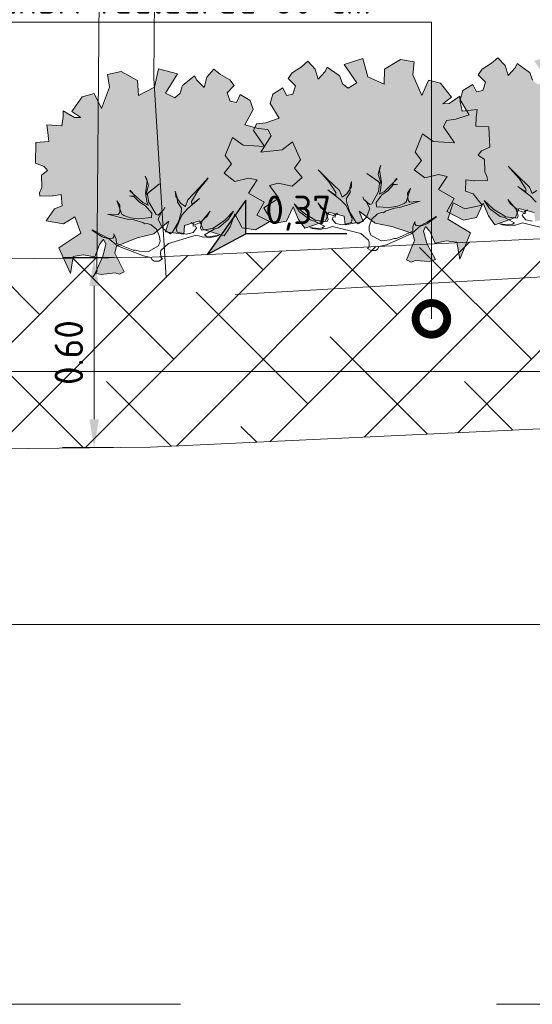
# Model space of a CAD drawing. Header units: metres. Extents: x 92403 to 95147, y 464428 to 465602.
# Tile 291 of 568: x 92445.1 to 92446.72, y 465226.28 to 465229.39. Entities that reach past the tile are written whole.
import ezdxf
from ezdxf import colors
from ezdxf.entities.mleader import LeaderData, LeaderLine
from ezdxf.enums import TextEntityAlignment as Align
from ezdxf.math import Vec2, Vec3

# ---------------------------------------------------------------- set-up
doc = ezdxf.new("R2010")
doc.units = ezdxf.units.M
for name, pattern in [('AL-NAP_LIJN', [15.25, 12, -1.5, 0.25, -1.5]), ('DASHED', [0.75, 0.5, -0.25]), ('XX-AFBREEK', [7, 4, -1, 1, -1])]:
    doc.linetypes.add(name, pattern=pattern)
doc.layers.get('0').update_dxf_attribs({"linetype": 'CONTINUOUS'})
doc.layers.get('Defpoints').update_dxf_attribs({"linetype": 'CONTINUOUS'})
for name, color, linetype, lineweight in [('B-WE-OG-HOOGTELIJN-G', 7, 'CONTINUOUS', 18), ('N-WE-GR-GRAS-A', 62, 'CONTINUOUS', 18), ('N-WE-VH-VERHARDING_FUNDERING-A-50', 252, 'CONTINUOUS', 18), ('X-XX-AL-AANKLEDING-S', 250, 'CONTINUOUS', 9), ('X-XX-AL-AFBREEKLIJN-G', 7, 'XX-AFBREEK', 18), ('X-XX-AL-DETAIL1-G', 7, 'CONTINUOUS', 18), ('X-XX-AL-DETAIL1-M', 7, 'CONTINUOUS', 18), ('X-XX-AL-DETAIL1-T18', 7, 'CONTINUOUS', 18), ('X-XX-AL-HOOGTELABEL-S', 7, 'CONTINUOUS', 25), ('X-XX-AL-NAP-G', 7, 'AL-NAP_LIJN', 18), ('X-XX-AL-RMB - profiel', 7, 'CONTINUOUS', 9)]:
    doc.layers.add(name, color=color, linetype=linetype, lineweight=lineweight)
doc.layers.add('N-RO-GR-GROENSTROOK-A', color=7, linetype='CONTINUOUS', lineweight=0, true_color=0x5de817, transparency=0.7)
doc.styles.add('NLCS-ISO', font='NLCS-ISO.ttf')
doc.styles.add('NLCS-ISO-M50-T18', font='NLCS-ISO.ttf', dxfattribs={"height": 0.09})
doc.dimstyles.new('NLCS-M50-T18-PIJL_L2_H1', dxfattribs={"dimscale": 0.05, "dimtxt": 2.5, "dimasz": 1.8, "dimexe": 2, "dimexo": 2, "dimgap": 0.7, "dimtad": 1, "dimzin": 0, "dimdsep": 46, "dimtxsty": 'NLCS-ISO-M50-T18', "dimcen": 2.5, "dimdle": 2, "dimclrd": 256, "dimclre": 256, "dimclrt": 10, "dimadec": 1, "dimazin": 0, "dimtfac": 1, "dimtdec": 3, "dimtofl": 0, "dimtmove": 0, "dimatfit": 3, "dimfxl": 2, "dimfxlon": 1, "dimtfillclr": 256, "dimtolj": 1, "dimtzin": 0, "dimlwd": -1, "dimlwe": -1, "dimarcsym": 0})

# ---------------------------------------------------------------- blocks, each defined once
blk = doc.blocks.new('boom 1')
at = {"color": 251, "true_color": 0x636466}
for p, q in [((0.684, 1.6293), (0.7087, 4.383)), ((0.0624, -0.023), (0.1078, 4.0489)), ((0.818, -0.0768), (0.684, 1.6293)), ((0.0086, -0.0768), (0.0624, -0.023))]:
    blk.add_line(p, q, dxfattribs=at)
blk = doc.blocks.new('SAL-HOOGTELABEL_02-SO')
for p, q in [((2.461, 3.435), (0, 0)), ((2.461, 1.312), (2.461, 3.435)), ((0, 0), (2.461, 1.312)), ((8.838, 1.312), (2.461, 1.312))]:
    blk.add_line(p, q)
blk.add_solid([(2.461, 3.435), (0, 0), (2.461, 1.312)])
at = {"style": 'NLCS-ISO'}
blk.add_attdef('...', text='', height=1.8, dxfattribs=at).set_placement((5.773, 2.615), align=Align.MIDDLE)
blk = doc.blocks.new('*D895')
at = {"layer": 'Defpoints', "color": 0, "transparency": 16777216}
for p in [(92445.4951, 465228.642), (92445.3335, 465228.041), (92445.4951, 465228.041)]:
    blk.add_point(p, dxfattribs=at)
at = {"layer": 'X-XX-AL-DETAIL1-M', "transparency": 16777216}
for p, q in [((92445.3951, 465228.642), (92445.2335, 465228.642)), ((92445.3335, 465228.552), (92445.3335, 465228.131)), ((92445.3951, 465228.041), (92445.2335, 465228.041))]:
    blk.add_line(p, q, dxfattribs=at)
for points in [[(92445.3185, 465228.552), (92445.3485, 465228.552), (92445.3335, 465228.642)], [(92445.3185, 465228.131), (92445.3485, 465228.131), (92445.3335, 465228.041)]]:
    blk.add_solid(points, dxfattribs=at)
at = {"layer": 'X-XX-AL-DETAIL1-M', "color": 10, "transparency": 16777216, "insert": (92445.2535, 465228.3415), "char_height": 0.09, "attachment_point": 5, "rotation": 90, "style": 'NLCS-ISO-M50-T18'}
blk.add_mtext('\\A1;0.60', dxfattribs=at)
blk = doc.blocks.new('_DotSmall')
at = {"const_width": 0.5}
blk.add_lwpolyline([(-0.0625, 0, 1), (0.0625, 0, 1)], format="xyb", close=True, dxfattribs=at)

msp = doc.modelspace()

# ---------------------------------------------------------------- hatches: boundary and pattern name
at = {"layer": 'N-RO-GR-GROENSTROOK-A', "transparency": 33554508}
h = msp.add_hatch(color=256, dxfattribs=at)
h.dxf.hatch_style = 1
h.paths.add_polyline_path([(92446.822735, 465228.761711), (92446.875915, 465228.751576), (92446.942792, 465228.72857), (92446.948169, 465228.706575), (92446.921825, 465228.645462), (92446.937103, 465228.638876), (92446.950863, 465228.643602), (92446.994421, 465228.640812), (92447.013837, 465228.646296), (92446.98683, 465228.69737), (92446.97586, 465228.736201), (92446.982446, 465228.75148), (92446.996035, 465228.736031), (92447.012661, 465228.697958), (92447.049044, 465228.70572), (92447.08129, 465228.701412), (92447.091329, 465228.648061), (92447.125131, 465228.73112), (92447.053597, 465228.774184), (92447.069553, 465228.826021), (92447.106698, 465228.806476), (92447.161297, 465228.818379), (92447.133169, 465228.854648), (92447.108823, 465228.863263), (92447.110313, 465228.898815), (92447.1358, 465228.895854), (92447.137865, 465228.895615), (92447.178094, 465228.896498), (92447.17786, 465228.907139), (92447.170152, 465228.924196), (92447.168902, 465228.962613), (92447.149459, 465228.976521), (92447.159651, 465228.990104), (92447.186387, 465229.001292), (92447.183127, 465229.066241), (92447.141849, 465229.067971), (92447.143059, 465229.096857), (92447.145901, 465229.121223), (92447.098323, 465229.115361), (92447.092557, 465229.145325), (92447.091473, 465229.162915), (92447.057219, 465229.139866), (92447.037157, 465229.139005), (92447.064293, 465229.159734), (92447.030263, 465229.204107), (92446.991909, 465229.21357), (92446.970611, 465229.164576), (92446.941909, 465229.230592), (92446.947004, 465229.271492), (92446.903609, 465229.278548), (92446.85241, 465229.248353), (92446.851985, 465229.200972), (92446.799646, 465229.224246), (92446.784375, 465229.281843), (92446.725081, 465229.263247), (92446.765534, 465229.204595), (92446.737546, 465229.188353), (92446.719662, 465229.202196), (92446.711047, 465229.226257), (92446.705998, 465229.229873), (92446.671941, 465229.254999), (92446.665384, 465229.241264), (92446.643293, 465229.216788), (92446.63319, 465229.248767), (92446.609772, 465229.273317), (92446.589794, 465229.255823), (92446.560913, 465229.236869), (92446.547684, 465229.219093), (92446.571427, 465229.196101), (92446.563284, 465229.169338), (92446.542815, 465229.164959), (92446.53082, 465229.18903), (92446.500089, 465229.169368), (92446.491051, 465229.139893), (92446.519779, 465229.093124), (92446.477844, 465229.079169), (92446.448029, 465229.075181), (92446.43832, 465229.054508), (92446.457474, 465229.027518), (92446.473136, 465229.004079), (92446.405708, 465229.008607), (92446.371614, 465229.032818), (92446.348391, 465228.975132), (92446.369136, 465228.948861), (92446.346047, 465228.91919), (92446.379026, 465228.893192), (92446.422377, 465228.903683), (92446.450234, 465228.898195), (92446.422217, 465228.856422), (92446.47174, 465228.828029), (92446.448953, 465228.786954), (92446.501409, 465228.76027), (92446.542828, 465228.768093), (92446.564243, 465228.813678), (92446.580767, 465228.773574), (92446.600657, 465228.745505), (92446.666622, 465228.768142), (92446.6764, 465228.796669), (92446.725028, 465228.784157), (92446.72827, 465228.756001), (92446.785673, 465228.766689), (92446.773012, 465228.799691), (92446.822747, 465228.761727)])
h = msp.add_hatch(color=256, dxfattribs=at)
h.dxf.hatch_style = 1
h.paths.add_polyline_path([(92446.221803, 465228.750479), (92446.274983, 465228.740344), (92446.34186, 465228.717339), (92446.347237, 465228.695343), (92446.320893, 465228.63423), (92446.336171, 465228.627644), (92446.349931, 465228.63237), (92446.393489, 465228.62958), (92446.412904, 465228.635065), (92446.385898, 465228.686138), (92446.374928, 465228.72497), (92446.381513, 465228.740248), (92446.395103, 465228.724799), (92446.411728, 465228.686726), (92446.448112, 465228.694488), (92446.480358, 465228.69018), (92446.490397, 465228.636829), (92446.524199, 465228.719888), (92446.452665, 465228.762953), (92446.468621, 465228.814789), (92446.505766, 465228.795244), (92446.560364, 465228.807147), (92446.532237, 465228.843417), (92446.507891, 465228.852031), (92446.509381, 465228.887583), (92446.534868, 465228.884623), (92446.536932, 465228.884383), (92446.577162, 465228.885266), (92446.576928, 465228.895907), (92446.56922, 465228.912965), (92446.567969, 465228.951381), (92446.548527, 465228.965289), (92446.558719, 465228.978872), (92446.585454, 465228.99006), (92446.582195, 465229.055009), (92446.540916, 465229.056739), (92446.542127, 465229.085625), (92446.544969, 465229.109991), (92446.49739, 465229.104129), (92446.491624, 465229.134093), (92446.490541, 465229.151684), (92446.456286, 465229.128634), (92446.436225, 465229.127773), (92446.463361, 465229.148502), (92446.429331, 465229.192875), (92446.390977, 465229.202338), (92446.369679, 465229.153344), (92446.340977, 465229.21936), (92446.346072, 465229.26026), (92446.302676, 465229.267316), (92446.251478, 465229.237121), (92446.251053, 465229.18974), (92446.198714, 465229.213014), (92446.183443, 465229.270611), (92446.124149, 465229.252015), (92446.164602, 465229.193363), (92446.136614, 465229.177122), (92446.118729, 465229.190965), (92446.110115, 465229.215025), (92446.105065, 465229.218641), (92446.071009, 465229.243767), (92446.064452, 465229.230032), (92446.042361, 465229.205557), (92446.032258, 465229.237535), (92446.00884, 465229.262085), (92445.988862, 465229.244591), (92445.95998, 465229.225638), (92445.946752, 465229.207861), (92445.970495, 465229.184869), (92445.962352, 465229.158107), (92445.941883, 465229.153727), (92445.929888, 465229.177798), (92445.899156, 465229.158136), (92445.890119, 465229.128662), (92445.918847, 465229.081892), (92445.876912, 465229.067937), (92445.847097, 465229.063949), (92445.837388, 465229.043276), (92445.856542, 465229.016286), (92445.872204, 465228.992847), (92445.804776, 465228.997375), (92445.770682, 465229.021586), (92445.747459, 465228.9639), (92445.768204, 465228.93763), (92445.745114, 465228.907958), (92445.778094, 465228.88196), (92445.821445, 465228.892452), (92445.849302, 465228.886963), (92445.821285, 465228.845191), (92445.870808, 465228.816797), (92445.848021, 465228.775722), (92445.900477, 465228.749039), (92445.941895, 465228.756861), (92445.963311, 465228.802446), (92445.979835, 465228.762342), (92445.999724, 465228.734274), (92446.06569, 465228.756911), (92446.075468, 465228.785438), (92446.124096, 465228.772925), (92446.127337, 465228.744769), (92446.18474, 465228.755457), (92446.17208, 465228.788459), (92446.221815, 465228.750495)])
h = msp.add_hatch(color=256, dxfattribs=at)
h.dxf.hatch_style = 1
h.paths.add_polyline_path([(92445.522228, 465228.716644), (92445.469551, 465228.704155), (92445.403762, 465228.678199), (92445.399369, 465228.655987), (92445.428403, 465228.596105), (92445.413432, 465228.588846), (92445.399476, 465228.592956), (92445.356085, 465228.588232), (92445.336445, 465228.592849), (92445.361155, 465228.645072), (92445.370388, 465228.684353), (92445.36313, 465228.699323), (92445.35024, 465228.683285), (92445.335324, 465228.644511), (92445.298631, 465228.650649), (92445.266609, 465228.644911), (92445.258951, 465228.591167), (92445.22149, 465228.672641), (92445.291039, 465228.718843), (92445.272795, 465228.769919), (92445.236555, 465228.748742), (92445.181482, 465228.758206), (92445.207969, 465228.79569), (92445.231908, 465228.805378), (92445.228839, 465228.840829), (92445.203509, 465228.836738), (92445.201457, 465228.836407), (92445.161228, 465228.835501), (92445.160989, 465228.846142), (92445.167931, 465228.863525), (92445.167473, 465228.90196), (92445.186278, 465228.916718), (92445.175492, 465228.929835), (92445.148286, 465228.939823), (92445.148655, 465229.004853), (92445.189816, 465229.008416), (92445.187322, 465229.03722), (92445.1834, 465229.061435), (92445.231192, 465229.057694), (92445.235621, 465229.087884), (92445.235921, 465229.105506), (92445.271166, 465229.084002), (92445.291246, 465229.084033), (92445.263216, 465229.103535), (92445.29524, 465229.149377), (92445.333135, 465229.160536), (92445.35659, 465229.112537), (92445.382329, 465229.179764), (92445.375421, 465229.220397), (92445.41846, 465229.229375), (92445.47095, 465229.201485), (92445.473481, 465229.15417), (92445.524733, 465229.179748), (92445.537429, 465229.237967), (92445.597491, 465229.222025), (92445.559685, 465229.161633), (92445.588367, 465229.146651), (92445.605619, 465229.161276), (92445.613155, 465229.185695), (92445.618039, 465229.189532), (92445.650945, 465229.216147), (92445.658106, 465229.202717), (92445.681264, 465229.179248), (92445.689935, 465229.211644), (92445.712238, 465229.23721), (92445.732974, 465229.220622), (92445.76267, 465229.202971), (92445.776675, 465229.1858), (92445.753978, 465229.161775), (92445.763303, 465229.135401), (92445.783946, 465229.131936), (92445.794859, 465229.156516), (92445.826434, 465229.13824), (92445.836773, 465229.109196), (92445.810152, 465229.061196), (92445.852667, 465229.049119), (92445.882629, 465229.04646), (92445.893247, 465229.026239), (92445.875312, 465228.998424), (92445.860707, 465228.974312), (92445.927867, 465228.981833), (92445.960852, 465229.007536), (92445.986616, 465228.950939), (92445.967059, 465228.923772), (92445.991445, 465228.895157), (92445.959653, 465228.867718), (92445.915879, 465228.876272), (92445.888293, 465228.869551), (92445.91814, 465228.829065), (92445.869927, 465228.798498), (92445.894518, 465228.758477), (92445.8433, 465228.729488), (92445.801574, 465228.735462), (92445.778154, 465228.780049), (92445.763429, 465228.73925), (92445.744807, 465228.710326), (92445.6779, 465228.730008), (92445.666864, 465228.758072), (92445.61884, 465228.743411), (92445.616853, 465228.715138), (92445.559032, 465228.723264), (92445.570213, 465228.756797), (92445.522215, 465228.716659)])
at = {"layer": 'N-WE-VH-VERHARDING_FUNDERING-A-50'}
h = msp.add_hatch(dxfattribs=at)
h.set_pattern_fill('TEELAARDE', color=36, scale=0.2)
h.set_pattern_definition([(45, (0, 0), (-0.14142135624, 0.14142135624), []), (135, (0, 0), (-0.42426406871, 0.14142135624), [0.5, -0.3])])
h.paths.add_polyline_path([(92448.126427, 465228.165224), (92445.512059, 465228.042102), (92444.444879, 465228.031896), (92444.444879, 465228.631868), (92445.495056, 465228.641966), (92448.126427, 465228.765889)])

# ---------------------------------------------------------------- linework, layer by layer
at = {"layer": 'B-WE-OG-HOOGTELIJN-G', "color": 1, "linetype": 'DASHED', "ltscale": 5, "flags": 128}
msp.add_lwpolyline([(92423.539312, 465228.451889), (92425.059634, 465228.491889), (92426.465362, 465228.445889), (92426.576762, 465228.439889), (92426.630176, 465228.332889), (92430.389694, 465228.472889), (92433.180144, 465228.581889), (92433.221375, 465228.671889), (92433.330416, 465228.671889), (92433.629523, 465228.695889), (92434.865324, 465228.762889), (92437.756102, 465228.725889), (92438.026326, 465228.649889), (92438.307882, 465228.666889), (92438.427502, 465228.671889), (92438.515593, 465228.549889), (92441.804809, 465228.497889), (92444.668592, 465228.368889), (92444.722629, 465228.454889), (92444.822634, 465228.470889), (92448.204161, 465228.662889), (92450.606427, 465228.766889)], dxfattribs=at)
at = {"layer": 'N-WE-GR-GRAS-A'}
for p, q in [((92445.495056, 465228.641966), (92448.126427, 465228.765889)), ((92444.444879, 465228.631868), (92445.495056, 465228.641966))]:
    msp.add_line(p, q, dxfattribs=at)
at = {"layer": 'X-XX-AL-AFBREEKLIJN-G', "color": 251, "flags": 128}
msp.add_lwpolyline([(92450.606402, 465226.281889), (92423.539312, 465226.281889)], dxfattribs=at)
at = {"layer": 'X-XX-AL-DETAIL1-G'}
for p, q in [((92448.126427, 465228.165224), (92445.512059, 465228.042102)), ((92445.512059, 465228.042102), (92444.444879, 465228.031896))]:
    msp.add_line(p, q, dxfattribs=at)
at = {"layer": 'X-XX-AL-NAP-G', "color": 142, "flags": 128}
for points in [[(92451.106402, 465228.281889), (92422.437639, 465228.281889)], [(92451.106402, 465227.481889), (92422.437639, 465227.481889)]]:
    msp.add_lwpolyline(points, dxfattribs=at)
at = {"layer": 'X-XX-AL-RMB - profiel', "color": 251}
for points in [[(92446.221803, 465228.750479), (92446.274983, 465228.740344), (92446.34186, 465228.717339), (92446.347237, 465228.695343), (92446.320893, 465228.63423), (92446.336171, 465228.627644), (92446.349931, 465228.63237), (92446.393489, 465228.62958), (92446.412904, 465228.635065), (92446.385898, 465228.686138), (92446.374928, 465228.72497), (92446.381513, 465228.740248), (92446.395103, 465228.724799), (92446.411728, 465228.686726), (92446.448112, 465228.694488), (92446.480358, 465228.69018), (92446.490397, 465228.636829), (92446.524199, 465228.719888), (92446.452665, 465228.762953), (92446.468621, 465228.814789), (92446.505766, 465228.795244), (92446.560364, 465228.807147), (92446.532237, 465228.843417), (92446.507891, 465228.852031), (92446.509381, 465228.887583), (92446.534868, 465228.884623), (92446.536932, 465228.884383), (92446.577162, 465228.885266), (92446.576928, 465228.895907), (92446.56922, 465228.912965), (92446.567969, 465228.951381), (92446.548527, 465228.965289), (92446.558719, 465228.978872), (92446.585454, 465228.99006), (92446.582195, 465229.055009), (92446.540916, 465229.056739), (92446.542127, 465229.085625), (92446.544969, 465229.109991), (92446.49739, 465229.104129), (92446.491624, 465229.134093), (92446.490541, 465229.151684), (92446.456286, 465229.128634), (92446.436225, 465229.127773), (92446.463361, 465229.148502), (92446.429331, 465229.192875), (92446.390977, 465229.202338), (92446.369679, 465229.153344), (92446.340977, 465229.21936), (92446.346072, 465229.26026), (92446.302676, 465229.267316), (92446.251478, 465229.237121), (92446.251053, 465229.18974), (92446.198714, 465229.213014), (92446.183443, 465229.270611), (92446.124149, 465229.252015), (92446.164602, 465229.193363), (92446.136614, 465229.177122), (92446.118729, 465229.190965), (92446.110115, 465229.215025), (92446.105065, 465229.218641), (92446.071009, 465229.243767), (92446.064452, 465229.230032), (92446.042361, 465229.205557), (92446.032258, 465229.237535), (92446.00884, 465229.262085), (92445.988862, 465229.244591), (92445.95998, 465229.225638), (92445.946752, 465229.207861), (92445.970495, 465229.184869), (92445.962352, 465229.158107), (92445.941883, 465229.153727), (92445.929888, 465229.177798), (92445.899156, 465229.158136), (92445.890119, 465229.128662), (92445.918847, 465229.081892), (92445.876912, 465229.067937), (92445.847097, 465229.063949), (92445.837388, 465229.043276), (92445.856542, 465229.016286), (92445.872204, 465228.992847), (92445.804776, 465228.997375), (92445.770682, 465229.021586), (92445.747459, 465228.9639), (92445.768204, 465228.93763), (92445.745114, 465228.907958), (92445.778094, 465228.88196), (92445.821445, 465228.892452), (92445.849302, 465228.886963), (92445.821285, 465228.845191), (92445.870808, 465228.816797), (92445.848021, 465228.775722), (92445.900477, 465228.749039), (92445.941895, 465228.756861), (92445.963311, 465228.802446), (92445.979835, 465228.762342), (92445.999724, 465228.734274), (92446.06569, 465228.756911), (92446.075468, 465228.785438), (92446.124096, 465228.772925), (92446.127337, 465228.744769), (92446.18474, 465228.755457), (92446.17208, 465228.788459), (92446.221815, 465228.750495)], [(92445.522228, 465228.716644), (92445.469551, 465228.704155), (92445.403762, 465228.678199), (92445.399369, 465228.655987), (92445.428403, 465228.596105), (92445.413432, 465228.588846), (92445.399476, 465228.592956), (92445.356085, 465228.588232), (92445.336445, 465228.592849), (92445.361155, 465228.645072), (92445.370388, 465228.684353), (92445.36313, 465228.699323), (92445.35024, 465228.683285), (92445.335324, 465228.644511), (92445.298631, 465228.650649), (92445.266609, 465228.644911), (92445.258951, 465228.591167), (92445.22149, 465228.672641), (92445.291039, 465228.718843), (92445.272795, 465228.769919), (92445.236555, 465228.748742), (92445.181482, 465228.758206), (92445.207969, 465228.79569), (92445.231908, 465228.805378), (92445.228839, 465228.840829), (92445.203509, 465228.836738), (92445.201457, 465228.836407), (92445.161228, 465228.835501), (92445.160989, 465228.846142), (92445.167931, 465228.863525), (92445.167473, 465228.90196), (92445.186278, 465228.916718), (92445.175492, 465228.929835), (92445.148286, 465228.939823), (92445.148655, 465229.004853), (92445.189816, 465229.008416), (92445.187322, 465229.03722), (92445.1834, 465229.061435), (92445.231192, 465229.057694), (92445.235621, 465229.087884), (92445.235921, 465229.105506), (92445.271166, 465229.084002), (92445.291246, 465229.084033), (92445.263216, 465229.103535), (92445.29524, 465229.149377), (92445.333135, 465229.160536), (92445.35659, 465229.112537), (92445.382329, 465229.179764), (92445.375421, 465229.220397), (92445.41846, 465229.229375), (92445.47095, 465229.201485), (92445.473481, 465229.15417), (92445.524733, 465229.179748), (92445.537429, 465229.237967), (92445.597491, 465229.222025), (92445.559685, 465229.161633), (92445.588367, 465229.146651), (92445.605619, 465229.161276), (92445.613155, 465229.185695), (92445.618039, 465229.189532), (92445.650945, 465229.216147), (92445.658106, 465229.202717), (92445.681264, 465229.179248), (92445.689935, 465229.211644), (92445.712238, 465229.23721), (92445.732974, 465229.220622), (92445.76267, 465229.202971), (92445.776675, 465229.1858), (92445.753978, 465229.161775), (92445.763303, 465229.135401), (92445.783946, 465229.131936), (92445.794859, 465229.156516), (92445.826434, 465229.13824), (92445.836773, 465229.109196), (92445.810152, 465229.061196), (92445.852667, 465229.049119), (92445.882629, 465229.04646), (92445.893247, 465229.026239), (92445.875312, 465228.998424), (92445.860707, 465228.974312), (92445.927867, 465228.981833), (92445.960852, 465229.007536), (92445.986616, 465228.950939), (92445.967059, 465228.923772), (92445.991445, 465228.895157), (92445.959653, 465228.867718), (92445.915879, 465228.876272), (92445.888293, 465228.869551), (92445.91814, 465228.829065), (92445.869927, 465228.798498), (92445.894518, 465228.758477), (92445.8433, 465228.729488), (92445.801574, 465228.735462), (92445.778154, 465228.780049), (92445.763429, 465228.73925), (92445.744807, 465228.710326), (92445.6779, 465228.730008), (92445.666864, 465228.758072), (92445.61884, 465228.743411), (92445.616853, 465228.715138), (92445.559032, 465228.723264), (92445.570213, 465228.756797), (92445.522215, 465228.716659)]]:
    msp.add_lwpolyline(points, close=True, dxfattribs=at)
for points in [[(92446.719662, 465229.202196), (92446.711047, 465229.226257), (92446.705998, 465229.229873), (92446.671941, 465229.254999), (92446.665384, 465229.241264), (92446.643293, 465229.216788), (92446.63319, 465229.248767), (92446.609772, 465229.273317), (92446.589794, 465229.255823), (92446.560913, 465229.236869), (92446.547684, 465229.219093), (92446.571427, 465229.196101), (92446.563284, 465229.169338), (92446.542815, 465229.164959), (92446.53082, 465229.18903), (92446.500089, 465229.169368), (92446.491051, 465229.139893), (92446.519779, 465229.093124), (92446.477844, 465229.079169), (92446.448029, 465229.075181), (92446.43832, 465229.054508), (92446.457474, 465229.027518), (92446.473136, 465229.004079), (92446.405708, 465229.008607), (92446.371614, 465229.032818), (92446.348391, 465228.975132), (92446.369136, 465228.948861), (92446.346047, 465228.91919), (92446.379026, 465228.893192), (92446.422377, 465228.903683), (92446.450234, 465228.898195), (92446.422217, 465228.856422), (92446.47174, 465228.828029), (92446.448953, 465228.786954), (92446.501409, 465228.76027), (92446.542828, 465228.768093), (92446.564243, 465228.813678), (92446.580767, 465228.773574), (92446.600657, 465228.745505), (92446.666622, 465228.768142), (92446.6764, 465228.796669), (92446.725028, 465228.784157)], [(92446.198194, 465228.670092), (92446.202837, 465228.676175), (92446.203719, 465228.689943), (92446.201479, 465228.696467), (92446.176786, 465228.717723), (92446.087815, 465228.739905), (92446.06556, 465228.732823), (92446.058676, 465228.733264), (92446.049471, 465228.730664), (92446.023095, 465228.733948), (92446.015851, 465228.737072), (92446.042227, 465228.733787), (92446.055634, 465228.735586), (92446.061799, 465228.740509), (92446.030942, 465228.756842), (92446.016814, 465228.760405), (92445.983356, 465228.785944), (92445.966349, 465228.810961), (92445.995964, 465228.783541), (92446.034785, 465228.758722), (92446.070726, 465228.755357), (92446.073849, 465228.7626), (92446.066767, 465228.784854), (92446.040994, 465228.814155), (92446.049678, 465228.800306), (92446.07437, 465228.77905), (92446.090019, 465228.774326), (92446.102708, 465228.781489), (92446.096544, 465228.776567), (92446.096103, 465228.769682), (92446.089218, 465228.770123), (92446.086096, 465228.762879), (92446.097461, 465228.74939), (92446.118474, 465228.745385), (92446.147612, 465228.752026), (92446.150015, 465228.764633), (92446.130847, 465228.805741), (92446.111878, 465228.825034), (92446.072338, 465228.855216), (92446.097831, 465228.838164), (92446.097912, 465228.847729), (92446.077143, 465228.880431), (92446.046808, 465228.913214), (92446.041886, 465228.919378), (92446.071861, 465228.889277), (92446.10944, 465228.853372), (92446.117682, 465228.832638), (92446.132693, 465228.842842), (92446.147424, 465228.865295), (92446.147946, 465228.881745), (92446.14242, 465228.861893), (92446.143059, 465228.846964), (92446.13065, 465228.827554), (92446.13245, 465228.814145), (92446.141772, 465228.785367), (92446.162541, 465228.752665), (92446.168625, 465228.748022), (92446.182473, 465228.756706), (92446.194442, 465228.769232), (92446.205772, 465228.796687), (92446.192966, 465228.820903), (92446.186883, 465228.825547), (92446.183122, 465228.833231), (92446.186883, 465228.825547), (92446.205493, 465228.808934), (92446.212017, 465228.811175), (92446.232633, 465228.850797), (92446.236278, 465228.874491), (92446.232517, 465228.882176), (92446.196378, 465228.907355), (92446.241642, 465228.875211), (92446.232319, 465228.903989), (92446.237485, 465228.926522), (92446.240607, 465228.933766), (92446.235883, 465228.918117), (92446.242443, 465228.879413), (92446.238357, 465228.848835), (92446.235234, 465228.841591), (92446.251765, 465228.850635), (92446.291514, 465228.890095), (92446.289993, 465228.891255), (92446.276062, 465228.873006), (92446.284468, 465228.871404), (92446.293673, 465228.874004), (92446.280265, 465228.872205), (92446.262492, 465228.852074), (92446.243639, 465228.83999), (92446.225065, 465228.815656), (92446.226865, 465228.802248), (92446.26817, 465228.799602), (92446.293465, 465228.804362), (92446.314199, 465228.812605), (92446.320363, 465228.817528), (92446.333736, 465228.860272), (92446.324809, 465228.845424), (92446.326527, 465228.82245), (92446.33145, 465228.816286), (92446.36515, 465228.819444), (92446.299548, 465228.799719), (92446.283459, 465228.797559), (92446.254681, 465228.788237), (92446.248516, 465228.783314), (92446.241632, 465228.783755), (92446.228584, 465228.779274), (92446.211612, 465228.763346), (92446.203765, 465228.740453), (92446.202882, 465228.726685), (92446.208885, 465228.712476), (92446.241262, 465228.694982), (92446.2696, 465228.69742), (92446.282648, 465228.701902), (92446.289532, 465228.701461), (92446.341006, 465228.724749), (92446.341888, 465228.738518), (92446.347773, 465228.755688), (92446.347332, 465228.748803), (92446.352254, 465228.742639), (92446.368704, 465228.742117), (92446.385595, 465228.748479), (92446.416777, 465228.770409), (92446.415256, 465228.77157), (92446.387557, 465228.754202), (92446.367184, 465228.743278), (92446.337883, 465228.717505), (92446.257991, 465228.682212), (92446.234216, 465228.676292), (92446.231094, 465228.669047), (92446.224929, 465228.664125), (92446.21, 465228.663486), (92446.198194, 465228.670092)], [(92446.731779, 465228.816972), (92446.71281, 465228.836266), (92446.67327, 465228.866448), (92446.698763, 465228.849395), (92446.698844, 465228.858961), (92446.678076, 465228.891663), (92446.64774, 465228.924446), (92446.642818, 465228.93061), (92446.672793, 465228.900509), (92446.710372, 465228.864603), (92446.718614, 465228.84387), (92446.733625, 465228.854074)], [(92445.549387, 465228.637385), (92445.544477, 465228.643256), (92445.542984, 465228.656971), (92445.544933, 465228.663589), (92445.568656, 465228.685921), (92445.656553, 465228.712036), (92445.6791, 465228.705951), (92445.685958, 465228.706697), (92445.69527, 465228.704508), (92445.721474, 465228.708962), (92445.728572, 465228.712404), (92445.702368, 465228.70795), (92445.688894, 465228.709152), (92445.682516, 465228.713795), (92445.712617, 465228.731484), (92445.726573, 465228.735672), (92445.758862, 465228.762673), (92445.774741, 465228.788421), (92445.746374, 465228.759712), (92445.708695, 465228.733192), (92445.672938, 465228.728232), (92445.669497, 465228.735329), (92445.675582, 465228.757876), (92445.700027, 465228.788294), (92445.691968, 465228.774072), (92445.668244, 465228.75174), (92445.652821, 465228.746325), (92445.639826, 465228.752916), (92445.646203, 465228.748273), (92445.64695, 465228.741415), (92445.653808, 465228.742162), (92445.657249, 465228.735064), (92445.646494, 465228.721083), (92445.625681, 465228.716148), (92445.596276, 465228.721487), (92445.593316, 465228.733975), (92445.610637, 465228.775894), (92445.628729, 465228.796011), (92445.666889, 465228.827921), (92445.642179, 465228.809752), (92445.641673, 465228.819305), (92445.660967, 465228.852898), (92445.689816, 465228.886997), (92445.694459, 465228.893373), (92445.665852, 465228.861969), (92445.629906, 465228.824429), (92445.622593, 465228.80335), (92445.607144, 465228.812877), (92445.591429, 465228.834652), (92445.590177, 465228.851062), (92445.596579, 465228.831476), (92445.596604, 465228.816534), (92445.609865, 465228.797694), (92445.608662, 465228.784219), (92445.600628, 465228.755055), (92445.581333, 465228.721462), (92445.575462, 465228.716553), (92445.561241, 465228.724612), (92445.548728, 465228.736594), (92445.536188, 465228.763518), (92445.547905, 465228.78828), (92445.553776, 465228.793189), (92445.557192, 465228.801034), (92445.553776, 465228.793189), (92445.535923, 465228.775766), (92445.529305, 465228.777715), (92445.506948, 465228.816381), (92445.502254, 465228.839889), (92445.50567, 465228.847734), (92445.540654, 465228.874494), (92445.496864, 465228.84037), (92445.504898, 465228.869534), (92445.498736, 465228.891816), (92445.495294, 465228.898913), (92445.50071, 465228.88349), (92445.495877, 465228.844533), (92445.501318, 465228.814166), (92445.504759, 465228.807069), (92445.487843, 465228.815369), (92445.44638, 465228.853022), (92445.447847, 465228.85425), (92445.462575, 465228.836637), (92445.45425, 465228.834663), (92445.444938, 465228.836852), (92445.458412, 465228.83565), (92445.477063, 465228.81633), (92445.496434, 465228.805095), (92445.516071, 465228.781612), (92445.514869, 465228.768137), (92445.473723, 465228.763657), (92445.448241, 465228.767288), (92445.427161, 465228.774601), (92445.420784, 465228.779245), (92445.405525, 465228.821352), (92445.415103, 465228.806916), (92445.414407, 465228.783888), (92445.409764, 465228.777512), (92445.375956, 465228.779168), (92445.44237, 465228.762379), (92445.45854, 465228.760937), (92445.487704, 465228.752903), (92445.494081, 465228.748259), (92445.500939, 465228.749006), (92445.514173, 465228.745109), (92445.531837, 465228.729951), (92445.540693, 465228.70743), (92445.542187, 465228.693714), (92445.536822, 465228.679253), (92445.505254, 465228.660336), (92445.476836, 465228.661513), (92445.463601, 465228.66541), (92445.456744, 465228.664663), (92445.404286, 465228.68564), (92445.402793, 465228.699356), (92445.39615, 465228.716247), (92445.396897, 465228.70939), (92445.392253, 465228.703012), (92445.375843, 465228.70176), (92445.358686, 465228.707365), (92445.326561, 465228.727887), (92445.328028, 465228.729114), (92445.356472, 465228.712995), (92445.377311, 465228.702987), (92445.407727, 465228.678542), (92445.48911, 465228.646836), (92445.513124, 465228.641978), (92445.516566, 465228.634879), (92445.522943, 465228.630236), (92445.537885, 465228.630261), (92445.549387, 465228.637385)], [(92446.777718, 465228.728954), (92446.688747, 465228.751137), (92446.666493, 465228.744055), (92446.659608, 465228.744496), (92446.650403, 465228.741896), (92446.624027, 465228.74518), (92446.616783, 465228.748303), (92446.643159, 465228.745018), (92446.656567, 465228.746818), (92446.662731, 465228.75174), (92446.631874, 465228.768073), (92446.617746, 465228.771637), (92446.584289, 465228.797176), (92446.567281, 465228.822193), (92446.596896, 465228.794773), (92446.635717, 465228.769954), (92446.671658, 465228.766588), (92446.674781, 465228.773832), (92446.667699, 465228.796086), (92446.641926, 465228.825387), (92446.65061, 465228.811537), (92446.675303, 465228.790282), (92446.690952, 465228.785558), (92446.70364, 465228.79272), (92446.697476, 465228.787798), (92446.697035, 465228.780914), (92446.690151, 465228.781355), (92446.687028, 465228.774111), (92446.698394, 465228.760622), (92446.719406, 465228.756617)]]:
    msp.add_lwpolyline(points, dxfattribs=at)

# ---------------------------------------------------------------- block references
at = {"layer": 'X-XX-AL-AANKLEDING-S', "color": 251, "true_color": 0x636466, "xscale": 0.29, "yscale": 0.37, "zscale": 0.3972617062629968}
msp.add_blockref('boom 1', (92445.324224, 465228.605811), dxfattribs=at)
at = {"layer": 'X-XX-AL-HOOGTELABEL-S', "xscale": 0.05000000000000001, "yscale": 0.05000000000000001, "zscale": 0.05000000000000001}
msp.add_blockref('SAL-HOOGTELABEL_02-SO', (92445.690695, 465228.651179), dxfattribs=at).add_auto_attribs({'...': '0,37'})

# ---------------------------------------------------------------- dimensions: what is measured, and where the dimension line sits
at = {"layer": 'X-XX-AL-DETAIL1-M'}
dim = msp.add_linear_dim(base=(92445.333458, 465228.041032), p1=(92445.495056, 465228.641966), p2=(92445.495056, 465228.041032), angle=90, dimstyle='NLCS-M50-T18-PIJL_L2_H1', override={"dimtmove": 1}, dxfattribs=at)
dim.commit()
dim.dimension.update_dxf_attribs({"geometry": '*D895', "text_midpoint": (92445.253458, 465228.341499)})

# ---------------------------------------------------------------- leaders
at = {"layer": 'X-XX-AL-DETAIL1-T18'}
ml = msp.add_multileader_mtext('Standard', dxfattribs=at)
ml.set_content('{\\C256;Ontgraven zand/grond, aanbr. teelaarde 60 cm}', color=10, style='NLCS-ISO-M50-T18')
ml.set_leader_properties(color=256, lineweight=-1)
ml.set_arrow_properties(name='DOTSMALL')
ml.build(insert=Vec2(0, 0))
ml.multileader.update_dxf_attribs({"text_left_attachment_type": 5, "text_right_attachment_type": 5, "dogleg_length": 0.09, "arrow_head_size": 0.2})
ctx = ml.context
ctx.base_point, ctx.char_height, ctx.arrow_head_size, ctx.landing_gap_size, ctx.plane_origin = Vec3(92443.641758, 465229.3852), 0.09, 0.2, 0.045, Vec3(92446.400258, 465229.347912)
ctx.left_attachment, ctx.right_attachment = 5, 5
notes = []
notes.append((ctx, [(0, (1, 1, 0), (92446.400258, 465229.3852), (-1, 0), 0.09, [(0, [(92446.400258, 465228.448068)], 0, [])])]))
ctx.mtext.insert, ctx.mtext.flow_direction = Vec3(92443.686758, 465229.5022), 5
for ctx, leaders in notes:
    for number, flags, end, landing, length, lines in leaders:
        leader = LeaderData()
        leader.index, (leader.has_last_leader_line, leader.has_dogleg_vector, leader.attachment_direction) = number, flags
        leader.last_leader_point, leader.dogleg_vector, leader.dogleg_length = Vec3(end), Vec3(landing), length
        for number, points, colour, breaks in lines:
            line = LeaderLine()
            line.index, line.vertices, line.color, line.breaks = number, Vec3.list(points), colors.encode_raw_color(colour), breaks
            leader.lines.append(line)
        ctx.leaders.append(leader)

doc.saveas('drawing.dxf')
